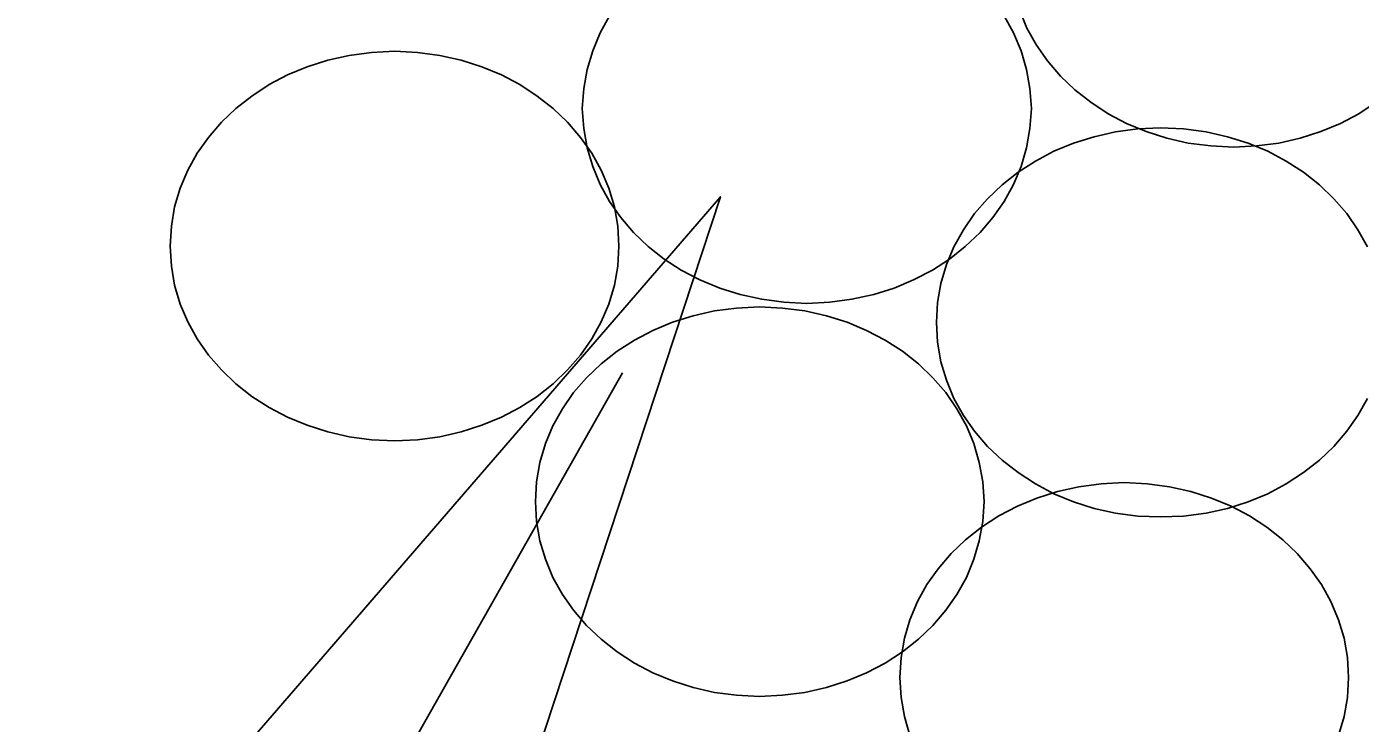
# Model space of a CAD drawing. Extents: x 1578769 to 1579225, y 724002 to 724828.
# Drawn here: x 1578866.886 to 1578867.676, y 724449.876 to 724450.288 of the extents above; entities that cross this region are included whole.
import ezdxf

# ---------------------------------------------------------------- set-up
doc = ezdxf.new("R2010")
doc.units = 0
doc.layers.add('1', color=7, linetype='Continuous')
doc.layers.add('Old_Level_1', color=7, linetype='Continuous')

msp = doc.modelspace()

# ---------------------------------------------------------------- linework, layer by layer
at = {"layer": '1'}
msp.add_lwpolyline([(1578866.89694, 724449.72467), (1578867.29723, 724450.18746), (1578867.10572, 724449.60631)], close=True, dxfattribs=at)
msp.add_lwpolyline([(1578867.23927, 724450.08317), (1578865.02351, 724446.17456), (1578864.33822, 724446.17456)], dxfattribs=at)
at = {"layer": 'Old_Level_1'}
for points in [[(1578867.2154, 724450.2396), (1578867.21629, 724450.25141), (1578867.21825, 724450.26278), (1578867.22154, 724450.27372), (1578867.2259, 724450.28444), (1578867.2316, 724450.29451)], [(1578867.46522, 724450.29451), (1578867.47091, 724450.28444), (1578867.47528, 724450.27372), (1578867.47856, 724450.26278), (1578867.48053, 724450.25141), (1578867.48141, 724450.2396), (1578867.48053, 724450.22778), (1578867.47856, 724450.21641), (1578867.47528, 724450.20526), (1578867.47091, 724450.19476), (1578867.46522, 724450.18469), (1578867.45866, 724450.17507), (1578867.451, 724450.16632), (1578867.44225, 724450.15801), (1578867.43285, 724450.15057), (1578867.42278, 724450.144), (1578867.41162, 724450.13832), (1578867.40004, 724450.13328), (1578867.388, 724450.12957), (1578867.3751, 724450.12672), (1578867.36197, 724450.12497), (1578867.34841, 724450.12432), (1578867.33484, 724450.12497), (1578867.32171, 724450.12672), (1578867.30881, 724450.12957), (1578867.29678, 724450.13328), (1578867.28496, 724450.13832), (1578867.27404, 724450.144), (1578867.26396, 724450.15057), (1578867.25435, 724450.15801), (1578867.24581, 724450.16632), (1578867.23816, 724450.17507), (1578867.2316, 724450.18469), (1578867.2259, 724450.19476), (1578867.22154, 724450.20526), (1578867.21825, 724450.21641), (1578867.21629, 724450.22778), (1578867.2154, 724450.2396), (1578867.2154, 724450.2396)], [(1578867.2154, 724450.2396), (1578867.21629, 724450.25141), (1578867.21825, 724450.26278), (1578867.22154, 724450.27372), (1578867.2259, 724450.28444), (1578867.2316, 724450.29451)], [(1578867.46522, 724450.29451), (1578867.47091, 724450.28444), (1578867.47528, 724450.27372), (1578867.47856, 724450.26278), (1578867.48053, 724450.25141), (1578867.48141, 724450.2396), (1578867.48053, 724450.22778), (1578867.47856, 724450.21641), (1578867.47528, 724450.20526), (1578867.47091, 724450.19476), (1578867.46522, 724450.18469), (1578867.45866, 724450.17507), (1578867.451, 724450.16632), (1578867.44225, 724450.15801), (1578867.43285, 724450.15057), (1578867.42278, 724450.144), (1578867.41162, 724450.13832), (1578867.40004, 724450.13328), (1578867.388, 724450.12957), (1578867.3751, 724450.12672), (1578867.36197, 724450.12497), (1578867.34841, 724450.12432), (1578867.33484, 724450.12497), (1578867.32171, 724450.12672), (1578867.30881, 724450.12957), (1578867.29678, 724450.13328), (1578867.28496, 724450.13832), (1578867.27404, 724450.144), (1578867.26396, 724450.15057), (1578867.25435, 724450.15801), (1578867.24581, 724450.16632), (1578867.23816, 724450.17507), (1578867.2316, 724450.18469), (1578867.2259, 724450.19476), (1578867.22154, 724450.20526), (1578867.21825, 724450.21641), (1578867.21629, 724450.22778), (1578867.2154, 724450.2396), (1578867.2154, 724450.2396)], [(1578867.68572, 724450.24332), (1578867.67543, 724450.23653), (1578867.6645, 724450.23085), (1578867.65291, 724450.22603), (1578867.64065, 724450.2221), (1578867.62797, 724450.21924), (1578867.61485, 724450.2175), (1578867.60128, 724450.21685), (1578867.58772, 724450.2175), (1578867.57437, 724450.21924), (1578867.56169, 724450.2221), (1578867.54943, 724450.22603), (1578867.53785, 724450.23085), (1578867.52691, 724450.23653), (1578867.51662, 724450.24332), (1578867.50722, 724450.25074), (1578867.49869, 724450.25885), (1578867.49103, 724450.26781), (1578867.48446, 724450.27722), (1578867.47879, 724450.28728), (1578867.47441, 724450.29799)], [(1578867.68572, 724450.24332), (1578867.67543, 724450.23653), (1578867.6645, 724450.23085), (1578867.65291, 724450.22603), (1578867.64065, 724450.2221), (1578867.62797, 724450.21924), (1578867.61485, 724450.2175), (1578867.60128, 724450.21685), (1578867.58772, 724450.2175), (1578867.57437, 724450.21924), (1578867.56169, 724450.2221), (1578867.54943, 724450.22603), (1578867.53785, 724450.23085), (1578867.52691, 724450.23653), (1578867.51662, 724450.24332), (1578867.50722, 724450.25074), (1578867.49869, 724450.25885), (1578867.49103, 724450.26781), (1578867.48446, 724450.27722), (1578867.47879, 724450.28728), (1578867.47441, 724450.29799)], [(1578866.97129, 724450.15822), (1578866.97195, 724450.17003), (1578866.97391, 724450.18141), (1578866.9772, 724450.19257), (1578866.98179, 724450.20307), (1578866.98725, 724450.21314), (1578866.99404, 724450.22253), (1578867.00168, 724450.23151), (1578867.01022, 724450.2396), (1578867.01963, 724450.24703), (1578867.02991, 724450.25382), (1578867.04085, 724450.2595), (1578867.05244, 724450.26432), (1578867.06468, 724450.26826), (1578867.07738, 724450.2711), (1578867.0905, 724450.27285), (1578867.10429, 724450.27351), (1578867.11785, 724450.27285), (1578867.13097, 724450.2711), (1578867.14366, 724450.26826), (1578867.15591, 724450.26432), (1578867.16751, 724450.2595), (1578867.17844, 724450.25382), (1578867.18872, 724450.24703), (1578867.19813, 724450.2396), (1578867.20666, 724450.23151), (1578867.21431, 724450.22253), (1578867.2211, 724450.21314), (1578867.22656, 724450.20307), (1578867.23115, 724450.19257), (1578867.23443, 724450.18141), (1578867.2364, 724450.17003), (1578867.23706, 724450.15822), (1578867.2364, 724450.14641), (1578867.23443, 724450.13503), (1578867.23115, 724450.12389), (1578867.22656, 724450.11339), (1578867.2211, 724450.10332), (1578867.21431, 724450.0937), (1578867.20666, 724450.08494), (1578867.19813, 724450.07664), (1578867.18872, 724450.06919), (1578867.17844, 724450.06263), (1578867.16751, 724450.05695), (1578867.15591, 724450.05213), (1578867.14366, 724450.04819), (1578867.13097, 724450.04535), (1578867.11785, 724450.0436), (1578867.10429, 724450.04294), (1578867.0905, 724450.0436), (1578867.07738, 724450.04535), (1578867.06468, 724450.04819), (1578867.05244, 724450.05213), (1578867.04085, 724450.05695), (1578867.02991, 724450.06263), (1578867.01963, 724450.06919), (1578867.01022, 724450.07664), (1578867.00168, 724450.08494), (1578866.99404, 724450.0937), (1578866.98725, 724450.10332), (1578866.98179, 724450.11339), (1578866.9772, 724450.12389), (1578866.97391, 724450.13503), (1578866.97195, 724450.14641), (1578866.97129, 724450.15822), (1578866.97129, 724450.15822)], [(1578866.97129, 724450.15822), (1578866.97195, 724450.17003), (1578866.97391, 724450.18141), (1578866.9772, 724450.19257), (1578866.98179, 724450.20307), (1578866.98725, 724450.21314), (1578866.99404, 724450.22253), (1578867.00168, 724450.23151), (1578867.01022, 724450.2396), (1578867.01963, 724450.24703), (1578867.02991, 724450.25382), (1578867.04085, 724450.2595), (1578867.05244, 724450.26432), (1578867.06468, 724450.26826), (1578867.07738, 724450.2711), (1578867.0905, 724450.27285), (1578867.10429, 724450.27351), (1578867.11785, 724450.27285), (1578867.13097, 724450.2711), (1578867.14366, 724450.26826), (1578867.15591, 724450.26432), (1578867.16751, 724450.2595), (1578867.17844, 724450.25382), (1578867.18872, 724450.24703), (1578867.19813, 724450.2396), (1578867.20666, 724450.23151), (1578867.21431, 724450.22253), (1578867.2211, 724450.21314), (1578867.22656, 724450.20307), (1578867.23115, 724450.19257), (1578867.23443, 724450.18141), (1578867.2364, 724450.17003), (1578867.23706, 724450.15822), (1578867.2364, 724450.14641), (1578867.23443, 724450.13503), (1578867.23115, 724450.12389), (1578867.22656, 724450.11339), (1578867.2211, 724450.10332), (1578867.21431, 724450.0937), (1578867.20666, 724450.08494), (1578867.19813, 724450.07664), (1578867.18872, 724450.06919), (1578867.17844, 724450.06263), (1578867.16751, 724450.05695), (1578867.15591, 724450.05213), (1578867.14366, 724450.04819), (1578867.13097, 724450.04535), (1578867.11785, 724450.0436), (1578867.10429, 724450.04294), (1578867.0905, 724450.0436), (1578867.07738, 724450.04535), (1578867.06468, 724450.04819), (1578867.05244, 724450.05213), (1578867.04085, 724450.05695), (1578867.02991, 724450.06263), (1578867.01963, 724450.06919), (1578867.01022, 724450.07664), (1578867.00168, 724450.08494), (1578866.99404, 724450.0937), (1578866.98725, 724450.10332), (1578866.98179, 724450.11339), (1578866.9772, 724450.12389), (1578866.97391, 724450.13503), (1578866.97195, 724450.14641), (1578866.97129, 724450.15822), (1578866.97129, 724450.15822)], [(1578867.42519, 724450.11293), (1578867.42585, 724450.12474), (1578867.42782, 724450.13613), (1578867.4311, 724450.14728), (1578867.43547, 724450.15778), (1578867.44115, 724450.16785), (1578867.44771, 724450.17747), (1578867.45538, 724450.18622), (1578867.46412, 724450.19453), (1578867.47354, 724450.20197), (1578867.48381, 724450.20853), (1578867.49475, 724450.21445), (1578867.50635, 724450.21924), (1578867.51859, 724450.22297), (1578867.53129, 724450.22581), (1578867.54441, 724450.22757), (1578867.55796, 724450.22822), (1578867.57154, 724450.22757), (1578867.58487, 724450.22581), (1578867.59756, 724450.22297), (1578867.60981, 724450.21924), (1578867.62141, 724450.21445), (1578867.63235, 724450.20853), (1578867.64262, 724450.20197), (1578867.65204, 724450.19453), (1578867.66056, 724450.18622), (1578867.66821, 724450.17747), (1578867.67478, 724450.16785), (1578867.68047, 724450.15778)], [(1578867.42519, 724450.11293), (1578867.42585, 724450.12474), (1578867.42782, 724450.13613), (1578867.4311, 724450.14728), (1578867.43547, 724450.15778), (1578867.44115, 724450.16785), (1578867.44771, 724450.17747), (1578867.45538, 724450.18622), (1578867.46412, 724450.19453), (1578867.47354, 724450.20197), (1578867.48381, 724450.20853), (1578867.49475, 724450.21445), (1578867.50635, 724450.21924), (1578867.51859, 724450.22297), (1578867.53129, 724450.22581), (1578867.54441, 724450.22757), (1578867.55796, 724450.22822), (1578867.57154, 724450.22757), (1578867.58487, 724450.22581), (1578867.59756, 724450.22297), (1578867.60981, 724450.21924), (1578867.62141, 724450.21445), (1578867.63235, 724450.20853), (1578867.64262, 724450.20197), (1578867.65204, 724450.19453), (1578867.66056, 724450.18622), (1578867.66821, 724450.17747), (1578867.67478, 724450.16785), (1578867.68047, 724450.15778)], [(1578867.18761, 724450.00695), (1578867.18826, 724450.01876), (1578867.19024, 724450.03012), (1578867.19351, 724450.04129), (1578867.19789, 724450.05179), (1578867.20358, 724450.06185), (1578867.21014, 724450.07147), (1578867.2178, 724450.08022), (1578867.22655, 724450.08854), (1578867.23595, 724450.09597), (1578867.24624, 724450.10254), (1578867.25718, 724450.10822), (1578867.26876, 724450.11326), (1578867.28102, 724450.11697), (1578867.2937, 724450.11983), (1578867.30682, 724450.12157), (1578867.32039, 724450.12222), (1578867.33395, 724450.12157), (1578867.3473, 724450.11983), (1578867.35998, 724450.11697), (1578867.37224, 724450.11326), (1578867.38382, 724450.10822), (1578867.39476, 724450.10254), (1578867.40505, 724450.09597), (1578867.41445, 724450.08854), (1578867.42298, 724450.08022), (1578867.43064, 724450.07147), (1578867.43721, 724450.06185), (1578867.44289, 724450.05179), (1578867.44726, 724450.04129), (1578867.45054, 724450.03012), (1578867.45274, 724450.01876), (1578867.45339, 724450.00695), (1578867.45274, 724449.99514), (1578867.45054, 724449.98375), (1578867.44726, 724449.97283), (1578867.44289, 724449.9621), (1578867.43721, 724449.95204), (1578867.43064, 724449.94264), (1578867.42298, 724449.93366), (1578867.41445, 724449.92558), (1578867.40505, 724449.91813), (1578867.39476, 724449.91135), (1578867.38382, 724449.90566), (1578867.37224, 724449.90085), (1578867.35998, 724449.89691), (1578867.3473, 724449.89408), (1578867.33395, 724449.89231), (1578867.32039, 724449.89166), (1578867.30682, 724449.89231), (1578867.2937, 724449.89408), (1578867.28102, 724449.89691), (1578867.26876, 724449.90085), (1578867.25718, 724449.90566), (1578867.24624, 724449.91135), (1578867.23595, 724449.91813), (1578867.22655, 724449.92558), (1578867.2178, 724449.93366), (1578867.21014, 724449.94264), (1578867.20358, 724449.95204), (1578867.19789, 724449.9621), (1578867.19351, 724449.97283), (1578867.19024, 724449.98375), (1578867.18826, 724449.99514), (1578867.18761, 724450.00695), (1578867.18761, 724450.00695)], [(1578867.18761, 724450.00695), (1578867.18826, 724450.01876), (1578867.19024, 724450.03012), (1578867.19351, 724450.04129), (1578867.19789, 724450.05179), (1578867.20358, 724450.06185), (1578867.21014, 724450.07147), (1578867.2178, 724450.08022), (1578867.22655, 724450.08854), (1578867.23595, 724450.09597), (1578867.24624, 724450.10254), (1578867.25718, 724450.10822), (1578867.26876, 724450.11326), (1578867.28102, 724450.11697), (1578867.2937, 724450.11983), (1578867.30682, 724450.12157), (1578867.32039, 724450.12222), (1578867.33395, 724450.12157), (1578867.3473, 724450.11983), (1578867.35998, 724450.11697), (1578867.37224, 724450.11326), (1578867.38382, 724450.10822), (1578867.39476, 724450.10254), (1578867.40505, 724450.09597), (1578867.41445, 724450.08854), (1578867.42298, 724450.08022), (1578867.43064, 724450.07147), (1578867.43721, 724450.06185), (1578867.44289, 724450.05179), (1578867.44726, 724450.04129), (1578867.45054, 724450.03012), (1578867.45274, 724450.01876), (1578867.45339, 724450.00695), (1578867.45274, 724449.99514), (1578867.45054, 724449.98375), (1578867.44726, 724449.97283), (1578867.44289, 724449.9621), (1578867.43721, 724449.95204), (1578867.43064, 724449.94264), (1578867.42298, 724449.93366), (1578867.41445, 724449.92558), (1578867.40505, 724449.91813), (1578867.39476, 724449.91135), (1578867.38382, 724449.90566), (1578867.37224, 724449.90085), (1578867.35998, 724449.89691), (1578867.3473, 724449.89408), (1578867.33395, 724449.89231), (1578867.32039, 724449.89166), (1578867.30682, 724449.89231), (1578867.2937, 724449.89408), (1578867.28102, 724449.89691), (1578867.26876, 724449.90085), (1578867.25718, 724449.90566), (1578867.24624, 724449.91135), (1578867.23595, 724449.91813), (1578867.22655, 724449.92558), (1578867.2178, 724449.93366), (1578867.21014, 724449.94264), (1578867.20358, 724449.95204), (1578867.19789, 724449.9621), (1578867.19351, 724449.97283), (1578867.19024, 724449.98375), (1578867.18826, 724449.99514), (1578867.18761, 724450.00695), (1578867.18761, 724450.00695)], [(1578867.68047, 724450.0681), (1578867.67478, 724450.05803), (1578867.66821, 724450.04862), (1578867.66056, 724450.03966), (1578867.65204, 724450.03156), (1578867.64262, 724450.02414), (1578867.63235, 724450.01757), (1578867.62141, 724450.01166), (1578867.60981, 724450.00685), (1578867.59756, 724450.00291), (1578867.58487, 724450.00006), (1578867.57154, 724449.99832), (1578867.55796, 724449.99789), (1578867.54441, 724449.99832), (1578867.53129, 724450.00006), (1578867.51859, 724450.00291), (1578867.50635, 724450.00685), (1578867.49475, 724450.01166), (1578867.48381, 724450.01757), (1578867.47354, 724450.02414), (1578867.46412, 724450.03156), (1578867.45538, 724450.03966), (1578867.44771, 724450.04862), (1578867.44115, 724450.05803), (1578867.43547, 724450.0681), (1578867.4311, 724450.07881), (1578867.42782, 724450.08976), (1578867.42585, 724450.10135), (1578867.42519, 724450.11293), (1578867.42519, 724450.11293)], [(1578867.68047, 724450.0681), (1578867.67478, 724450.05803), (1578867.66821, 724450.04862), (1578867.66056, 724450.03966), (1578867.65204, 724450.03156), (1578867.64262, 724450.02414), (1578867.63235, 724450.01757), (1578867.62141, 724450.01166), (1578867.60981, 724450.00685), (1578867.59756, 724450.00291), (1578867.58487, 724450.00006), (1578867.57154, 724449.99832), (1578867.55796, 724449.99789), (1578867.54441, 724449.99832), (1578867.53129, 724450.00006), (1578867.51859, 724450.00291), (1578867.50635, 724450.00685), (1578867.49475, 724450.01166), (1578867.48381, 724450.01757), (1578867.47354, 724450.02414), (1578867.46412, 724450.03156), (1578867.45538, 724450.03966), (1578867.44771, 724450.04862), (1578867.44115, 724450.05803), (1578867.43547, 724450.0681), (1578867.4311, 724450.07881), (1578867.42782, 724450.08976), (1578867.42585, 724450.10135), (1578867.42519, 724450.11293), (1578867.42519, 724450.11293)], [(1578867.40354, 724449.90293), (1578867.40419, 724449.91474), (1578867.40616, 724449.92613), (1578867.40944, 724449.93706), (1578867.41404, 724449.94778), (1578867.4195, 724449.95785), (1578867.42629, 724449.96724), (1578867.43393, 724449.97622), (1578867.44246, 724449.98431), (1578867.45187, 724449.99175), (1578867.46215, 724449.99853), (1578867.4731, 724450.00422), (1578867.48468, 724450.00903), (1578867.49693, 724450.01297), (1578867.50962, 724450.01581), (1578867.52275, 724450.01757), (1578867.53631, 724450.01822), (1578867.55009, 724450.01757), (1578867.56321, 724450.01581), (1578867.57591, 724450.01297), (1578867.58815, 724450.00903), (1578867.59975, 724450.00422), (1578867.61068, 724449.99853), (1578867.62096, 724449.99175), (1578867.63037, 724449.98431), (1578867.63891, 724449.97622), (1578867.64656, 724449.96724), (1578867.65335, 724449.95785), (1578867.65882, 724449.94778), (1578867.66341, 724449.93706), (1578867.66669, 724449.92613), (1578867.66866, 724449.91474), (1578867.66932, 724449.90293), (1578867.66866, 724449.89112), (1578867.66669, 724449.87976), (1578867.66341, 724449.8686)], [(1578867.40354, 724449.90293), (1578867.40419, 724449.91474), (1578867.40616, 724449.92613), (1578867.40944, 724449.93706), (1578867.41404, 724449.94778), (1578867.4195, 724449.95785), (1578867.42629, 724449.96724), (1578867.43393, 724449.97622), (1578867.44246, 724449.98431), (1578867.45187, 724449.99175), (1578867.46215, 724449.99853), (1578867.4731, 724450.00422), (1578867.48468, 724450.00903), (1578867.49693, 724450.01297), (1578867.50962, 724450.01581), (1578867.52275, 724450.01757), (1578867.53631, 724450.01822), (1578867.55009, 724450.01757), (1578867.56321, 724450.01581), (1578867.57591, 724450.01297), (1578867.58815, 724450.00903), (1578867.59975, 724450.00422), (1578867.61068, 724449.99853), (1578867.62096, 724449.99175), (1578867.63037, 724449.98431), (1578867.63891, 724449.97622), (1578867.64656, 724449.96724), (1578867.65335, 724449.95785), (1578867.65882, 724449.94778), (1578867.66341, 724449.93706), (1578867.66669, 724449.92613), (1578867.66866, 724449.91474), (1578867.66932, 724449.90293), (1578867.66866, 724449.89112), (1578867.66669, 724449.87976), (1578867.66341, 724449.8686)], [(1578867.40944, 724449.8686), (1578867.40616, 724449.87976), (1578867.40419, 724449.89112), (1578867.40354, 724449.90293), (1578867.40354, 724449.90293)], [(1578867.40944, 724449.8686), (1578867.40616, 724449.87976), (1578867.40419, 724449.89112), (1578867.40354, 724449.90293), (1578867.40354, 724449.90293)]]:
    msp.add_lwpolyline(points, dxfattribs=at)

doc.saveas('drawing.dxf')
